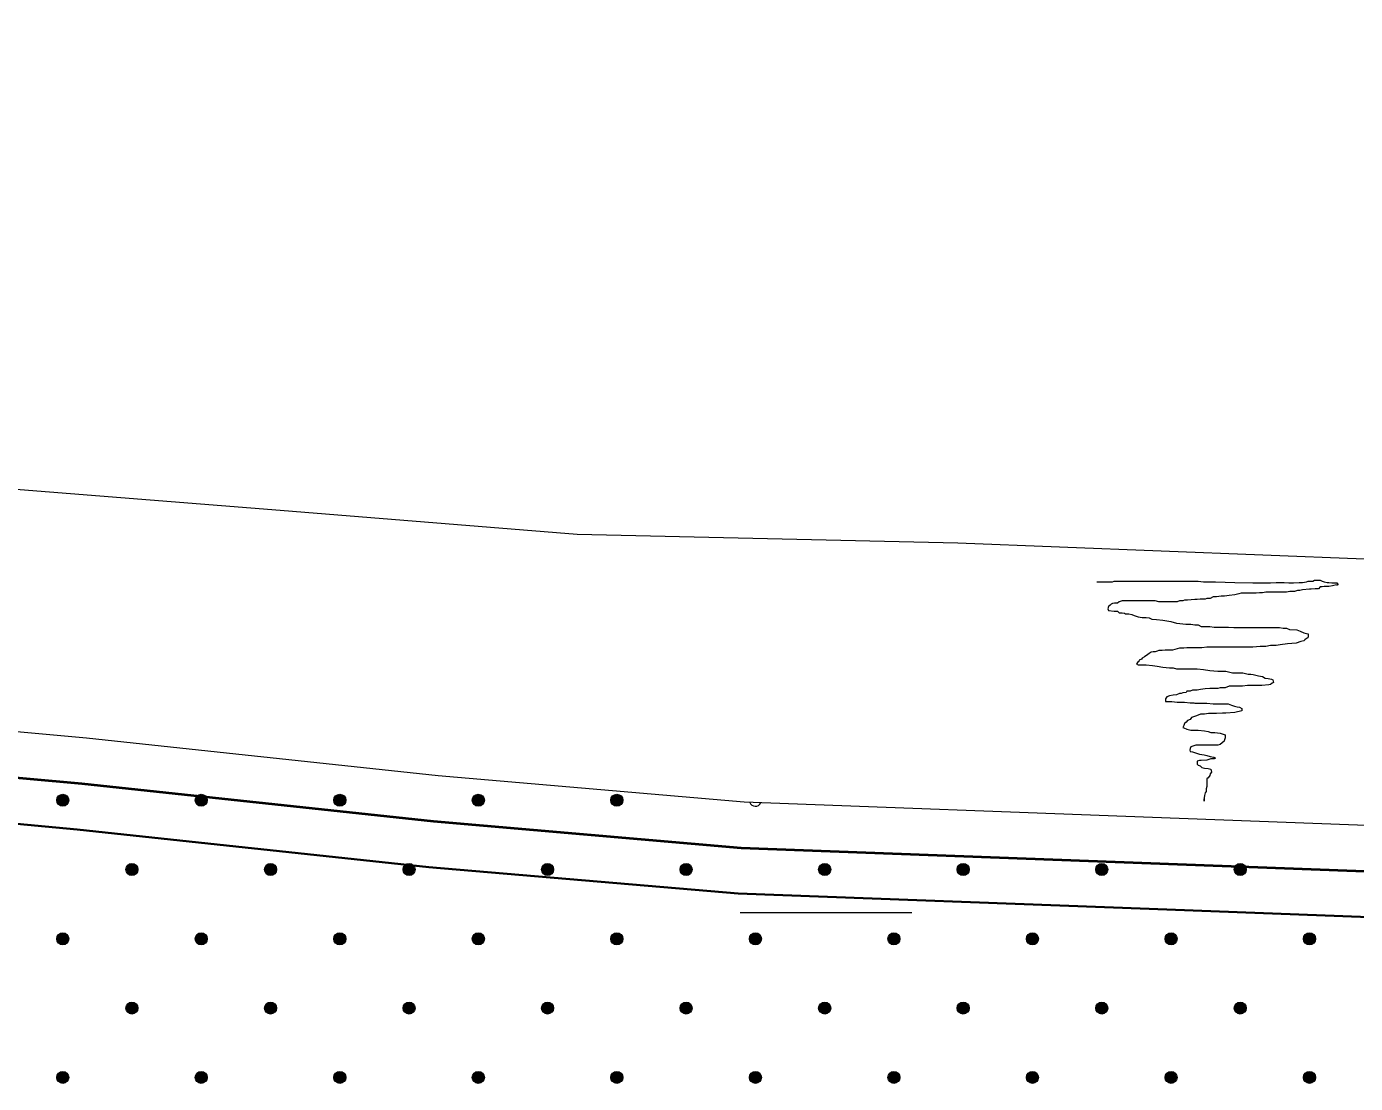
# Model space of a CAD drawing. Extents: x 640121 to 640955, y 6441885 to 6442246.
# Drawn here: x 640297.11 to 640320.3, y 6441960.95 to 6441979.39 of the extents above; entities that cross this region are included whole.
import ezdxf

# ---------------------------------------------------------------- set-up
doc = ezdxf.new("R2010")
doc.units = 0
doc.header["$LTSCALE"] = 1.2
doc.linetypes.add('LONG_DASHED', pattern=[7.5, 6, -1.5])
for name, color, linetype, lineweight in [('31', 7, 'Continuous', 13), ('35', 7, 'Continuous', 35), ('40', 7, 'Continuous', 13), ('45', 7, 'Continuous', 13), ('47', 7, 'Continuous', 13)]:
    doc.layers.add(name, color=color, linetype=linetype, lineweight=lineweight)

msp = doc.modelspace()

# ---------------------------------------------------------------- hatches: boundary and pattern name
at = {"layer": '45'}
for points in [[(640297.811, 6441965.962, 1), (640297.663, 6441965.814, 1)], [(640300.23, 6441965.962, 1), (640300.081, 6441965.814, 1)], [(640302.648, 6441965.962, 1), (640302.499, 6441965.814, 1)], [(640305.066, 6441965.962, 1), (640304.918, 6441965.814, 1)], [(640307.485, 6441965.962, 1), (640307.336, 6441965.814, 1)], [(640299.02, 6441964.753, 1), (640298.872, 6441964.605, 1)], [(640301.439, 6441964.753, 1), (640301.29, 6441964.605, 1)], [(640303.857, 6441964.753, 1), (640303.709, 6441964.605, 1)], [(640306.275, 6441964.753, 1), (640306.127, 6441964.605, 1)], [(640308.694, 6441964.753, 1), (640308.545, 6441964.605, 1)], [(640311.112, 6441964.753, 1), (640310.964, 6441964.605, 1)], [(640313.53, 6441964.753, 1), (640313.382, 6441964.605, 1)], [(640315.949, 6441964.753, 1), (640315.8, 6441964.605, 1)], [(640318.367, 6441964.753, 1), (640318.218, 6441964.605, 1)], [(640297.811, 6441963.544, 1), (640297.663, 6441963.396, 1)], [(640300.23, 6441963.544, 1), (640300.081, 6441963.396, 1)], [(640302.648, 6441963.544, 1), (640302.499, 6441963.396, 1)], [(640305.066, 6441963.544, 1), (640304.918, 6441963.396, 1)], [(640307.485, 6441963.544, 1), (640307.336, 6441963.396, 1)], [(640309.903, 6441963.544, 1), (640309.754, 6441963.396, 1)], [(640312.321, 6441963.544, 1), (640312.173, 6441963.396, 1)], [(640314.739, 6441963.544, 1), (640314.591, 6441963.396, 1)], [(640317.158, 6441963.544, 1), (640317.009, 6441963.396, 1)], [(640319.576, 6441963.544, 1), (640319.428, 6441963.396, 1)], [(640299.02, 6441962.335, 1), (640298.872, 6441962.186, 1)], [(640301.439, 6441962.335, 1), (640301.29, 6441962.186, 1)], [(640303.857, 6441962.335, 1), (640303.709, 6441962.186, 1)], [(640306.275, 6441962.335, 1), (640306.127, 6441962.186, 1)], [(640308.694, 6441962.335, 1), (640308.545, 6441962.186, 1)], [(640311.112, 6441962.335, 1), (640310.964, 6441962.186, 1)], [(640313.53, 6441962.335, 1), (640313.382, 6441962.186, 1)], [(640315.949, 6441962.335, 1), (640315.8, 6441962.186, 1)], [(640318.367, 6441962.335, 1), (640318.218, 6441962.186, 1)], [(640297.811, 6441961.126, 1), (640297.663, 6441960.977, 1)], [(640300.23, 6441961.126, 1), (640300.081, 6441960.977, 1)], [(640302.648, 6441961.126, 1), (640302.499, 6441960.977, 1)], [(640305.066, 6441961.126, 1), (640304.918, 6441960.977, 1)], [(640307.485, 6441961.126, 1), (640307.336, 6441960.977, 1)], [(640309.903, 6441961.126, 1), (640309.754, 6441960.977, 1)], [(640312.321, 6441961.126, 1), (640312.173, 6441960.977, 1)], [(640314.739, 6441961.126, 1), (640314.591, 6441960.977, 1)], [(640317.158, 6441961.126, 1), (640317.009, 6441960.977, 1)], [(640319.576, 6441961.126, 1), (640319.428, 6441960.977, 1)]]:
    msp.add_hatch(color=256, dxfattribs=at).paths.add_polyline_path(points)

# ---------------------------------------------------------------- linework, layer by layer
at = {"layer": '31'}
for points in [[(640271.5, 6441979.39), (640273.21, 6441978.41), (640274.41, 6441977.76), (640275.76, 6441976.93), (640277.88, 6441975.5), (640280.16, 6441974.08), (640281.21, 6441973.41), (640281.93, 6441973.04), (640284.11, 6441972.49), (640287.16, 6441972.14), (640291.35, 6441971.76), (640301.39, 6441970.96), (640306.72, 6441970.53), (640313.36, 6441970.38), (640320.46, 6441970.1), (640328.08, 6441969.82), (640334.21, 6441969.91), (640346.69, 6441970), (640354.9, 6441970.17), (640362.56, 6441970.24), (640371.22, 6441970.27)], [(640271.15, 6441977.33), (640273.21, 6441976.36), (640275.18, 6441975.09), (640277.01, 6441973.41), (640279.72, 6441970.17), (640280.51, 6441968.99), (640281.28, 6441968.38), (640283.16, 6441967.97), (640285.61, 6441967.77), (640291.61, 6441967.57), (640298.15, 6441966.98), (640304.29, 6441966.32), (640309.63, 6441965.86), (640316.76, 6441965.59), (640323.76, 6441965.33), (640334.32, 6441964.93), (640340.38, 6441965.4), (640349.6, 6441965.44), (640361.38, 6441965.64), (640370.42, 6441965.78)]]:
    msp.add_lwpolyline(points, dxfattribs=at)
at = {"layer": '35', "lineweight": 40}
msp.add_lwpolyline([(640272.82, 6441975.66), (640274.69, 6441974.46), (640276.43, 6441972.86), (640279.08, 6441969.69), (640279.92, 6441968.45), (640280.92, 6441967.63), (640283.05, 6441967.17), (640285.56, 6441966.97), (640291.56, 6441966.77), (640298.07, 6441966.18), (640304.21, 6441965.52), (640309.58, 6441965.06), (640316.73, 6441964.79), (640323.73, 6441964.53), (640334.33, 6441964.13), (640340.42, 6441964.6), (640349.61, 6441964.64), (640361.4, 6441964.84), (640370.44, 6441964.98)], dxfattribs=at)
at = {"layer": '35', "linetype": 'LONG_DASHED'}
msp.add_lwpolyline([(640274.01, 6441973.99), (640275.85, 6441972.31), (640278.44, 6441969.21), (640279.32, 6441967.9), (640280.57, 6441966.89), (640282.93, 6441966.38), (640285.51, 6441966.17), (640291.51, 6441965.97), (640297.99, 6441965.38), (640304.13, 6441964.72), (640309.53, 6441964.26), (640316.7, 6441963.99), (640323.7, 6441963.73), (640334.35, 6441963.33), (640340.45, 6441963.8), (640349.62, 6441963.84), (640361.41, 6441964.04), (640370.45, 6441964.18)], dxfattribs=at)
at = {"layer": '40'}
for points in [[(640315.79, 6441969.7), (640315.85, 6441969.7), (640315.96, 6441969.7), (640316.06, 6441969.7), (640316.09, 6441969.71), (640316.2, 6441969.71), (640316.35, 6441969.71), (640316.68, 6441969.71), (640316.86, 6441969.71), (640316.89, 6441969.71), (640316.93, 6441969.71), (640317, 6441969.71), (640317.08, 6441969.71), (640317.19, 6441969.71), (640317.28, 6441969.71), (640317.34, 6441969.71), (640317.42, 6441969.71), (640317.49, 6441969.71), (640317.56, 6441969.71), (640317.65, 6441969.7), (640317.7, 6441969.7), (640317.77, 6441969.7), (640317.86, 6441969.7), (640318.2, 6441969.69), (640318.51, 6441969.68), (640318.61, 6441969.68), (640318.67, 6441969.68), (640318.7, 6441969.68), (640318.75, 6441969.68), (640318.82, 6441969.68), (640318.92, 6441969.69), (640318.97, 6441969.69), (640319, 6441969.69), (640319.03, 6441969.69), (640319.06, 6441969.69), (640319.14, 6441969.68), (640319.17, 6441969.68), (640319.22, 6441969.68), (640319.32, 6441969.69), (640319.38, 6441969.69), (640319.45, 6441969.7), (640319.48, 6441969.71), (640319.56, 6441969.71), (640319.59, 6441969.73), (640319.64, 6441969.73), (640319.69, 6441969.73), (640319.72, 6441969.71), (640319.76, 6441969.7), (640319.81, 6441969.69), (640319.84, 6441969.69)], [(640319.84, 6441969.69), (640319.89, 6441969.68), (640319.93, 6441969.68), (640319.98, 6441969.68), (640320, 6441969.65), (640319.98, 6441969.64), (640319.99, 6441969.65), (640319.95, 6441969.64), (640319.9, 6441969.63), (640319.84, 6441969.62), (640319.81, 6441969.62), (640319.76, 6441969.62), (640319.72, 6441969.61), (640319.69, 6441969.61), (640319.66, 6441969.58), (640319.6, 6441969.58), (640319.53, 6441969.57), (640319.5, 6441969.57), (640319.38, 6441969.56), (640319.33, 6441969.55), (640319.29, 6441969.55), (640319.24, 6441969.53), (640319.2, 6441969.53), (640319.16, 6441969.53), (640319.1, 6441969.52), (640319.06, 6441969.52), (640318.96, 6441969.52), (640318.9, 6441969.52), (640318.82, 6441969.52), (640318.74, 6441969.52), (640318.68, 6441969.51), (640318.63, 6441969.51), (640318.57, 6441969.5), (640318.51, 6441969.5), (640318.34, 6441969.5), (640318.31, 6441969.5), (640318.27, 6441969.49), (640318.2, 6441969.47), (640318.1, 6441969.46), (640318.02, 6441969.45), (640317.96, 6441969.45), (640317.88, 6441969.44), (640317.82, 6441969.44), (640317.77, 6441969.41), (640317.71, 6441969.41), (640317.68, 6441969.4), (640317.65, 6441969.4), (640317.59, 6441969.4), (640317.54, 6441969.39), (640317.5, 6441969.39), (640317.37, 6441969.38), (640317.32, 6441969.38)], [(640317.32, 6441969.38), (640317.29, 6441969.37), (640317.23, 6441969.37), (640317.19, 6441969.35), (640317.16, 6441969.35), (640317.12, 6441969.35), (640317.07, 6441969.35), (640317.02, 6441969.35), (640316.98, 6441969.35), (640316.9, 6441969.35), (640316.87, 6441969.35), (640316.81, 6441969.37), (640316.77, 6441969.37), (640316.74, 6441969.37), (640316.7, 6441969.37), (640316.65, 6441969.37), (640316.6, 6441969.37), (640316.53, 6441969.37), (640316.5, 6441969.37), (640316.46, 6441969.37), (640316.4, 6441969.37), (640316.36, 6441969.37), (640316.32, 6441969.37), (640316.28, 6441969.37), (640316.23, 6441969.37), (640316.18, 6441969.35), (640316.15, 6441969.33), (640316.1, 6441969.33), (640316.06, 6441969.32), (640316.04, 6441969.31), (640316.02, 6441969.29), (640315.99, 6441969.27), (640315.98, 6441969.23), (640315.99, 6441969.2), (640316.09, 6441969.19), (640316.15, 6441969.19), (640316.18, 6441969.16), (640316.23, 6441969.16), (640316.27, 6441969.15), (640316.29, 6441969.14), (640316.35, 6441969.14), (640316.4, 6441969.13), (640316.44, 6441969.11), (640316.51, 6441969.09), (640316.58, 6441969.08), (640316.65, 6441969.08), (640316.7, 6441969.07), (640316.75, 6441969.05), (640316.83, 6441969.04), (640316.94, 6441969.03)], [(640316.94, 6441969.03), (640317.08, 6441969.01), (640317.18, 6441968.98), (640317.24, 6441968.97), (640317.34, 6441968.96), (640317.43, 6441968.96), (640317.5, 6441968.95), (640317.56, 6441968.95), (640317.61, 6441968.92), (640317.7, 6441968.92), (640317.76, 6441968.92), (640317.84, 6441968.91), (640317.92, 6441968.91), (640318, 6441968.91), (640318.09, 6441968.91), (640318.18, 6441968.9), (640318.24, 6441968.9), (640318.27, 6441968.9), (640318.34, 6441968.9), (640318.42, 6441968.9), (640318.5, 6441968.9), (640318.6, 6441968.9), (640318.68, 6441968.9), (640318.74, 6441968.9), (640318.82, 6441968.9), (640318.86, 6441968.9), (640318.92, 6441968.9), (640318.98, 6441968.9), (640319.04, 6441968.89), (640319.1, 6441968.89), (640319.15, 6441968.87), (640319.28, 6441968.86), (640319.34, 6441968.84), (640319.4, 6441968.81), (640319.45, 6441968.8), (640319.48, 6441968.79), (640319.48, 6441968.75), (640319.47, 6441968.72), (640319.45, 6441968.71), (640319.42, 6441968.69), (640319.4, 6441968.67), (640319.35, 6441968.66), (640319.27, 6441968.63), (640319.12, 6441968.62), (640318.99, 6441968.6), (640318.92, 6441968.59), (640318.82, 6441968.59), (640318.74, 6441968.57), (640318.64, 6441968.57), (640318.51, 6441968.56), (640318.32, 6441968.56), (640318.15, 6441968.56)], [(640318.15, 6441968.56), (640318.07, 6441968.56), (640318, 6441968.56), (640317.91, 6441968.56), (640317.85, 6441968.56), (640317.79, 6441968.56), (640317.71, 6441968.56), (640317.62, 6441968.55), (640317.44, 6441968.55), (640317.36, 6441968.55), (640317.31, 6441968.54), (640317.23, 6441968.54), (640317.11, 6441968.51), (640316.98, 6441968.51), (640316.93, 6441968.5), (640316.87, 6441968.5), (640316.84, 6441968.49), (640316.81, 6441968.48), (640316.77, 6441968.48), (640316.74, 6441968.47), (640316.7, 6441968.45), (640316.68, 6441968.43), (640316.62, 6441968.39), (640316.58, 6441968.37), (640316.57, 6441968.35), (640316.53, 6441968.33), (640316.52, 6441968.31), (640316.5, 6441968.29), (640316.48, 6441968.26), (640316.51, 6441968.25), (640316.54, 6441968.25), (640316.6, 6441968.25), (640316.65, 6441968.25), (640316.76, 6441968.24), (640316.84, 6441968.23), (640316.94, 6441968.21), (640317.06, 6441968.2), (640317.12, 6441968.2), (640317.18, 6441968.18), (640317.24, 6441968.18), (640317.41, 6441968.18), (640317.54, 6441968.18), (640317.65, 6441968.17), (640317.76, 6441968.15), (640317.9, 6441968.14), (640318.04, 6441968.14), (640318.16, 6441968.11), (640318.25, 6441968.11), (640318.34, 6441968.11), (640318.43, 6441968.09)], [(640318.43, 6441968.09), (640318.48, 6441968.09), (640318.52, 6441968.08), (640318.61, 6441968.06), (640318.68, 6441968.05), (640318.73, 6441968.02), (640318.78, 6441968.01), (640318.84, 6441968), (640318.86, 6441967.99), (640318.87, 6441967.94), (640318.85, 6441967.93), (640318.82, 6441967.91), (640318.79, 6441967.9), (640318.67, 6441967.89), (640318.61, 6441967.89), (640318.57, 6441967.89), (640318.5, 6441967.89), (640318.42, 6441967.89), (640318.33, 6441967.88), (640318.28, 6441967.88), (640318.24, 6441967.88), (640318.1, 6441967.88), (640318.03, 6441967.85), (640318, 6441967.85), (640317.94, 6441967.85), (640317.9, 6441967.84), (640317.84, 6441967.84), (640317.76, 6441967.84), (640317.68, 6441967.83), (640317.6, 6441967.82), (640317.54, 6441967.81), (640317.5, 6441967.81), (640317.46, 6441967.81), (640317.42, 6441967.79), (640317.36, 6441967.79), (640317.35, 6441967.77), (640317.29, 6441967.76), (640317.26, 6441967.75), (640317.23, 6441967.75), (640317.18, 6441967.73), (640317.12, 6441967.72), (640317.06, 6441967.71), (640317.01, 6441967.69), (640316.99, 6441967.66), (640316.99, 6441967.61), (640317.02, 6441967.61), (640317.1, 6441967.61), (640317.19, 6441967.6), (640317.28, 6441967.6), (640317.32, 6441967.6), (640317.42, 6441967.59), (640317.48, 6441967.59)], [(640317.48, 6441967.59), (640317.5, 6441967.58), (640317.54, 6441967.58), (640317.6, 6441967.58), (640317.67, 6441967.58), (640317.71, 6441967.58), (640317.82, 6441967.57), (640317.9, 6441967.57), (640317.94, 6441967.57), (640317.98, 6441967.57), (640318.02, 6441967.57), (640318.08, 6441967.57), (640318.14, 6441967.55), (640318.19, 6441967.53), (640318.24, 6441967.52), (640318.28, 6441967.51), (640318.32, 6441967.49), (640318.32, 6441967.45), (640318.2, 6441967.42), (640318.04, 6441967.41), (640317.98, 6441967.41), (640317.88, 6441967.4), (640317.82, 6441967.4), (640317.74, 6441967.4), (640317.67, 6441967.39), (640317.6, 6441967.39), (640317.53, 6441967.36), (640317.44, 6441967.33), (640317.42, 6441967.3), (640317.37, 6441967.28), (640317.35, 6441967.25), (640317.32, 6441967.23), (640317.31, 6441967.19), (640317.29, 6441967.16), (640317.31, 6441967.15), (640317.36, 6441967.13), (640317.43, 6441967.11), (640317.56, 6441967.11), (640317.67, 6441967.1), (640317.73, 6441967.09), (640317.78, 6441967.07), (640317.85, 6441967.07), (640317.94, 6441967.06), (640318.03, 6441967.03), (640318.03, 6441966.98), (640318.02, 6441966.94), (640318.01, 6441966.92), (640317.94, 6441966.86), (640317.9, 6441966.85), (640317.84, 6441966.85), (640317.76, 6441966.85), (640317.67, 6441966.85), (640317.6, 6441966.85), (640317.52, 6441966.85), (640317.43, 6441966.82), (640317.42, 6441966.79), (640317.41, 6441966.76), (640317.42, 6441966.74), (640317.46, 6441966.73), (640317.58, 6441966.69), (640317.66, 6441966.68), (640317.71, 6441966.67), (640317.77, 6441966.65), (640317.83, 6441966.64), (640317.86, 6441966.62), (640317.84, 6441966.61), (640317.78, 6441966.61), (640317.71, 6441966.59), (640317.61, 6441966.58), (640317.58, 6441966.58), (640317.54, 6441966.57), (640317.54, 6441966.52), (640317.56, 6441966.5), (640317.59, 6441966.49), (640317.62, 6441966.46), (640317.67, 6441966.45), (640317.73, 6441966.44), (640317.78, 6441966.43), (640317.79, 6441966.38), (640317.77, 6441966.35), (640317.76, 6441966.32), (640317.73, 6441966.28), (640317.71, 6441966.26), (640317.71, 6441966.21), (640317.71, 6441966.16), (640317.71, 6441966.13), (640317.7, 6441966.09), (640317.7, 6441966.04), (640317.68, 6441966.02), (640317.67, 6441965.97), (640317.66, 6441965.93), (640317.66, 6441965.89), (640317.66, 6441965.87), (640317.66, 6441965.91)]]:
    msp.add_lwpolyline(points, dxfattribs=at)
at = {"layer": '45'}
for centre in [(640297.737, 6441965.888), (640300.155, 6441965.888), (640302.574, 6441965.888), (640304.992, 6441965.888), (640307.41, 6441965.888), (640298.946, 6441964.679), (640301.365, 6441964.679), (640303.783, 6441964.679), (640306.201, 6441964.679), (640308.619, 6441964.679), (640311.038, 6441964.679), (640313.456, 6441964.679), (640315.874, 6441964.679), (640318.293, 6441964.679), (640297.737, 6441963.47), (640300.155, 6441963.47), (640302.574, 6441963.47), (640304.992, 6441963.47), (640307.41, 6441963.47), (640309.829, 6441963.47), (640312.247, 6441963.47), (640314.665, 6441963.47), (640317.084, 6441963.47), (640319.502, 6441963.47), (640298.946, 6441962.261), (640301.365, 6441962.261), (640303.783, 6441962.261), (640306.201, 6441962.261), (640308.619, 6441962.261), (640311.038, 6441962.261), (640313.456, 6441962.261), (640315.874, 6441962.261), (640318.293, 6441962.261), (640297.737, 6441961.051), (640300.155, 6441961.051), (640302.574, 6441961.051), (640304.992, 6441961.051), (640307.41, 6441961.051), (640309.829, 6441961.051), (640312.247, 6441961.051), (640314.665, 6441961.051), (640317.084, 6441961.051), (640319.502, 6441961.051)]:
    msp.add_circle(centre, 0.105, dxfattribs=at)
msp.add_arc((640309.829, 6441965.888), 0.105, 200.4518, 335.306, dxfattribs=at)
at = {"layer": '47'}
msp.add_line((640309.56, 6441963.93), (640312.56, 6441963.93), dxfattribs=at)

doc.saveas('drawing.dxf')
